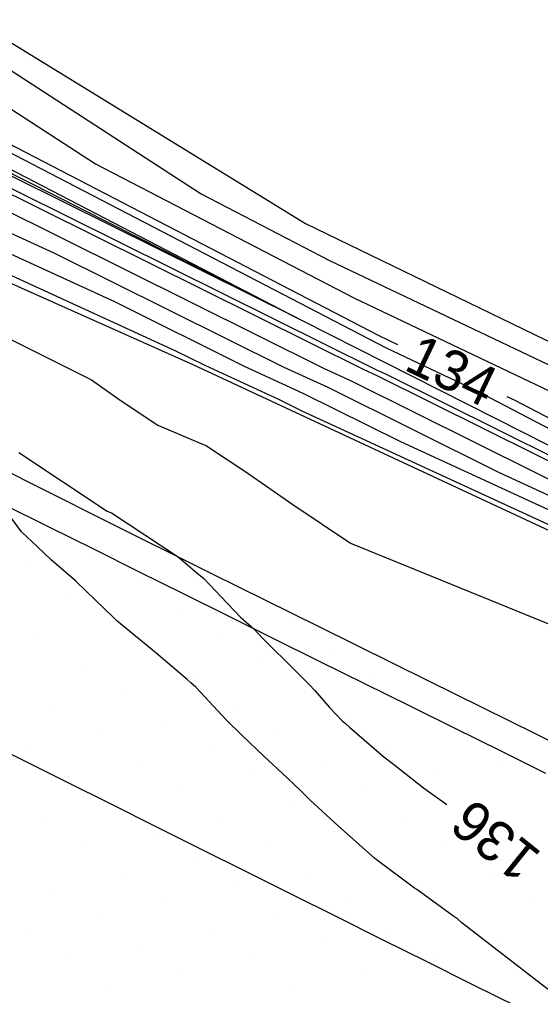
# Model space of a CAD drawing. Extents: x 2354170 to 2357230, y 866100 to 868290.
# Drawn here: x 2354625.31 to 2354651.14, y 867731.28 to 867779.62 of the extents above; entities that cross this region are included whole.
import ezdxf

# ---------------------------------------------------------------- set-up
doc = ezdxf.new("R2010")
doc.units = 0
for name, color, linetype in [('Default', 7, 'Continuous'), ('DTM Contours Major', 7, 'Continuous'), ('DTM Contours Minor', 7, 'Continuous'), ('Exist DTM Breakline', 7, 'Continuous'), ('Exist DTM Scan Elevation Point', 7, 'Continuous'), ('Exist Roads EOP', 7, 'Continuous'), ('PH Exist DTM Breakline', 7, 'Continuous')]:
    doc.layers.add(name, color=color, linetype=linetype)

msp = doc.modelspace()

# ---------------------------------------------------------------- linework, layer by layer
at = {"layer": 'Default'}
for points in [[(2354622.799, 867831.765), (2354618.697, 867818.627), (2354613.53, 867806.677), (2354612.885, 867804.55), (2354612.616, 867803.946), (2354610.348, 867795.904), (2354607.847, 867789.826), (2354606.03, 867789.573), (2354605.369, 867783.657), (2354604.522, 867782.376), (2354605.276, 867780.704), (2354605.967, 867780.083), (2354607.398, 867779.531), (2354608.044, 867779.868), (2354611.199, 867779.367), (2354613.896, 867780.54), (2354616.98, 867779.57), (2354619.362, 867776.858), (2354623.843, 867773.953), (2354643.09, 867763.98), (2354644.049, 867763.524)], [(2354675.708, 867745.909), (2354662.858, 867752.274), (2354658.795, 867754.145), (2354643.066, 867761.957), (2354642.367, 867762.278), (2354621.095, 867772.837), (2354615.173, 867775.55), (2354610.946, 867777.586), (2354607.524, 867778.395), (2354605.834, 867779.179), (2354604.896, 867779.494), (2354602.462, 867780.604), (2354598.961, 867783.012), (2354593.988, 867785.605), (2354586.144, 867790.017)], [(2354616.587, 867782.691), (2354620.922, 867777.755), (2354629.078, 867772.467), (2354641.886, 867765.83), (2354655.797, 867759.217), (2354664.478, 867754.69), (2354671.654, 867751.289), (2354684.866, 867744.745), (2354692.98, 867740.422), (2354697.896, 867737.987), (2354707.657, 867733.557)], [(2354672.405, 867745.423), (2354672.001, 867745.637), (2354664.237, 867749.482), (2354644.206, 867758.707), (2354639.378, 867761.104), (2354636.47, 867762.441), (2354630.038, 867765.634), (2354609.546, 867775.022), (2354608.067, 867775.734), (2354606.87, 867776.017), (2354606.279, 867776.291), (2354605.95, 867776.401), (2354597.233, 867780.379), (2354595.94, 867781.268)], [(2354620.07, 867781.399), (2354622.482, 867778.653), (2354634.313, 867770.98), (2354640.682, 867767.68), (2354661.733, 867757.672), (2354665.595, 867755.658), (2354676.841, 867750.328), (2354682.301, 867747.624), (2354695.017, 867740.848), (2354697.229, 867739.753), (2354712.525, 867732.811)], [(2354595.49, 867780.304), (2354606.302, 867775.371), (2354606.427, 867775.329), (2354606.652, 867775.224), (2354607.108, 867775.117), (2354607.671, 867774.845), (2354633.019, 867763.233), (2354634.504, 867762.495), (2354638.149, 867760.82), (2354639.342, 867760.228), (2354664.697, 867748.552), (2354667.381, 867747.223), (2354685.813, 867737.462), (2354685.958, 867737.391), (2354708.753, 867726.336)], [(2354711.284, 867727.126), (2354704.688, 867729.92), (2354691.464, 867736.333), (2354687.315, 867738.389), (2354676.622, 867744.051), (2354663.777, 867750.413), (2354649.069, 867757.186), (2354640.607, 867761.389), (2354638.436, 867762.387), (2354627.057, 867768.035), (2354611.422, 867775.198), (2354609.027, 867776.351), (2354607.088, 867776.81), (2354606.13, 867777.254), (2354605.599, 867777.432), (2354598.976, 867780.454)], [(2354712.118, 867727.704), (2354702.656, 867731.712), (2354694.217, 867735.805), (2354688.065, 867738.852), (2354681.242, 867742.465), (2354663.317, 867751.343), (2354653.932, 867755.666), (2354641.837, 867761.673), (2354640.401, 867762.332), (2354624.076, 867770.436), (2354613.298, 867775.374), (2354609.986, 867776.969), (2354607.306, 867777.603), (2354605.982, 867778.216), (2354605.248, 867778.463), (2354600.719, 867780.529)], [(2354594.529, 867779.225), (2354604.981, 867774.144), (2354605.852, 867773.648), (2354606.79, 867773.099), (2354607.849, 867772.452), (2354609.127, 867771.641), (2354628.883, 867761.77), (2354630.359, 867760.726), (2354632.163, 867759.531), (2354634.58, 867758.5), (2354636.533, 867757.218), (2354638.861, 867755.595), (2354641.722, 867753.679), (2354656.769, 867747.564)], [(2354612.11, 867778.105), (2354617.374, 867776.449), (2354617.802, 867775.961), (2354618.608, 867775.439), (2354639.119, 867764.811), (2354618.114, 867775.238), (2354617.049, 867775.726), (2354612.11, 867778.105)], [(2354649.468, 867760.948), (2354649.86, 867760.761), (2354663.36, 867753.723), (2354666.466, 867752.251), (2354687.432, 867741.866), (2354690.944, 867739.995), (2354698.563, 867736.221), (2354702.788, 867734.303), (2354709.87, 867729.587), (2354700.623, 867733.505), (2354696.971, 867735.276), (2354688.816, 867739.315), (2354685.863, 867740.879), (2354681.085, 867743.246)], [(2354625.279, 867758.173), (2354629.66, 867755.272), (2354629.867, 867755.184), (2354633.181, 867753.008), (2354634.111, 867752.215), (2354634.445, 867751.924), (2354635.288, 867751.042), (2354636.276, 867749.996), (2354636.93, 867749.436), (2354637.367, 867748.965), (2354637.784, 867748.546), (2354638.595, 867747.753), (2354639.671, 867746.686), (2354639.947, 867746.384), (2354640.682, 867745.549), (2354641.31, 867744.889), (2354641.466, 867744.755), (2354641.669, 867744.57), (2354643.371, 867743.104), (2354643.847, 867742.732), (2354645.343, 867741.554), (2354646.499, 867740.742)]]:
    msp.add_lwpolyline(points, dxfattribs=at)
at = {"layer": 'DTM Contours Major'}
msp.add_lwpolyline([(2354672.405, 867745.423), (2354672.001, 867745.637), (2354664.237, 867749.482), (2354644.206, 867758.707), (2354639.378, 867761.104), (2354636.47, 867762.441), (2354630.038, 867765.634), (2354609.546, 867775.022), (2354608.067, 867775.734), (2354606.87, 867776.017), (2354606.279, 867776.291), (2354605.95, 867776.401), (2354597.233, 867780.379), (2354595.94, 867781.268)], dxfattribs=at)
at = {"layer": 'DTM Contours Minor'}
for points in [[(2354681.95, 867743.051), (2354662.704, 867752.584), (2354660.416, 867753.638), (2354643.476, 867762.051), (2354643.023, 867762.26), (2354620.101, 867773.637), (2354615.798, 867775.608), (2354611.266, 867777.792), (2354607.597, 867778.66), (2354605.785, 867779.5), (2354604.779, 867779.837), (2354603.043, 867780.629), (2354599.297, 867783.206), (2354593.975, 867785.981)], [(2354605.855, 867779.977), (2354607.522, 867779.334), (2354607.905, 867779.534), (2354611.434, 867778.974), (2354613.224, 867779.753), (2354617.111, 867778.53), (2354618.842, 867776.559), (2354622.098, 867774.448), (2354643.491, 867763.364), (2354647.882, 867761.276), (2354662.987, 867753.4), (2354664.737, 867752.571), (2354688.287, 867740.906), (2354690.265, 867739.852), (2354698.785, 867735.632), (2354701.165, 867734.552), (2354705.155, 867731.896), (2354699.946, 867734.102), (2354697.889, 867735.1), (2354689.067, 867739.469), (2354687.403, 867740.35), (2354687.326, 867740.388)], [(2354651.658, 867731.463), (2354650.957, 867731.999), (2354649.415, 867733.195), (2354648.994, 867733.525), (2354647.236, 867734.878), (2354647.044, 867735.064), (2354646.849, 867735.193), (2354645.014, 867736.526), (2354644.895, 867736.599), (2354642.996, 867738.006), (2354642.914, 867738.077), (2354641.11, 867739.686), (2354639.717, 867740.956), (2354639.257, 867741.416), (2354638.574, 867742.05), (2354637.408, 867743.153), (2354636.338, 867744.171), (2354635.58, 867744.921), (2354634.049, 867746.552), (2354633.803, 867746.766), (2354633.627, 867746.932), (2354632.067, 867748.25), (2354631.9, 867748.385), (2354631.886, 867748.4), (2354630.135, 867749.829), (2354629.959, 867750.018), (2354628.604, 867751.322), (2354628.128, 867751.781), (2354628.096, 867751.821), (2354626.903, 867752.845), (2354626.191, 867753.514), (2354625.412, 867754.244), (2354624.476, 867755.536)]]:
    msp.add_lwpolyline(points, dxfattribs=at)
at = {"layer": 'Exist DTM Breakline'}
for points in [[(2354651.394, 867742.28), (2354649.154, 867743.389), (2354646.912, 867744.495), (2354644.67, 867745.602), (2354642.428, 867746.708), (2354640.188, 867747.819), (2354637.949, 867748.93), (2354635.71, 867750.042), (2354633.47, 867751.153), (2354631.231, 867752.266), (2354628.993, 867753.379), (2354626.754, 867754.491), (2354624.515, 867755.604)], [(2354623.13, 867744.111), (2354625.367, 867742.996), (2354627.604, 867741.879), (2354629.841, 867740.763), (2354632.077, 867739.646), (2354634.314, 867738.529), (2354636.551, 867737.413), (2354638.788, 867736.296), (2354641.025, 867735.181), (2354643.263, 867734.066), (2354645.501, 867732.952), (2354647.74, 867731.839), (2354649.979, 867730.728)]]:
    msp.add_lwpolyline(points, dxfattribs=at)
at = {"layer": 'Exist DTM Scan Elevation Point'}
for p, q in [((2354626.997, 867754.602), (2354626.997, 867754.602)), ((2354629.082, 867753.223), (2354629.082, 867753.223)), ((2354625.618, 867752.517), (2354625.618, 867752.517)), ((2354631.167, 867751.844), (2354631.167, 867751.844)), ((2354627.703, 867751.138), (2354627.703, 867751.138)), ((2354633.252, 867750.464), (2354633.252, 867750.464)), ((2354629.788, 867749.759), (2354629.788, 867749.759)), ((2354638.801, 867749.79), (2354638.801, 867749.79)), ((2354626.323, 867749.053), (2354626.323, 867749.053)), ((2354635.337, 867749.085), (2354635.337, 867749.085)), ((2354631.873, 867748.379), (2354631.873, 867748.379)), ((2354640.886, 867748.411), (2354640.886, 867748.411)), ((2354637.422, 867747.705), (2354637.422, 867747.705)), ((2354628.408, 867747.674), (2354628.408, 867747.674)), ((2354633.958, 867747), (2354633.958, 867747)), ((2354642.971, 867747.031), (2354642.971, 867747.031)), ((2354630.493, 867746.294), (2354630.493, 867746.294)), ((2354639.507, 867746.326), (2354639.507, 867746.326)), ((2354627.029, 867745.589), (2354627.029, 867745.589)), ((2354636.043, 867745.62), (2354636.043, 867745.62)), ((2354645.056, 867745.652), (2354645.056, 867745.652)), ((2354632.578, 867744.915), (2354632.578, 867744.915)), ((2354641.592, 867744.946), (2354641.592, 867744.946)), ((2354629.114, 867744.209), (2354629.114, 867744.209)), ((2354638.128, 867744.241), (2354638.128, 867744.241)), ((2354647.141, 867744.273), (2354647.141, 867744.273)), ((2354625.649, 867743.504), (2354625.649, 867743.504)), ((2354634.663, 867743.535), (2354634.663, 867743.535)), ((2354643.677, 867743.567), (2354643.677, 867743.567)), ((2354640.213, 867742.861), (2354640.213, 867742.861)), ((2354649.226, 867742.893), (2354649.226, 867742.893)), ((2354631.199, 867742.83), (2354631.199, 867742.83)), ((2354627.734, 867742.124), (2354627.734, 867742.124)), ((2354636.748, 867742.156), (2354636.748, 867742.156)), ((2354645.762, 867742.188), (2354645.762, 867742.188)), ((2354633.284, 867741.45), (2354633.284, 867741.45)), ((2354642.298, 867741.482), (2354642.298, 867741.482)), ((2354638.833, 867740.776), (2354638.833, 867740.776)), ((2354647.847, 867740.808), (2354647.847, 867740.808)), ((2354626.355, 867740.039), (2354626.355, 867740.039)), ((2354635.369, 867740.071), (2354635.369, 867740.071)), ((2354644.383, 867740.103), (2354644.383, 867740.103)), ((2354631.904, 867739.365), (2354631.904, 867739.365)), ((2354640.918, 867739.397), (2354640.918, 867739.397)), ((2354649.932, 867739.429), (2354649.932, 867739.429)), ((2354628.44, 867738.66), (2354628.44, 867738.66)), ((2354637.454, 867738.691), (2354637.454, 867738.691)), ((2354646.468, 867738.723), (2354646.468, 867738.723)), ((2354633.989, 867737.986), (2354633.989, 867737.986)), ((2354643.003, 867738.018), (2354643.003, 867738.018)), ((2354630.525, 867737.28), (2354630.525, 867737.28)), ((2354639.539, 867737.312), (2354639.539, 867737.312)), ((2354648.553, 867737.344), (2354648.553, 867737.344)), ((2354627.06, 867736.575), (2354627.06, 867736.575)), ((2354636.074, 867736.606), (2354636.074, 867736.606)), ((2354645.088, 867736.638), (2354645.088, 867736.638)), ((2354632.61, 867735.901), (2354632.61, 867735.901)), ((2354641.624, 867735.933), (2354641.624, 867735.933)), ((2354650.637, 867735.964), (2354650.637, 867735.964)), ((2354629.145, 867735.195), (2354629.145, 867735.195)), ((2354638.159, 867735.227), (2354638.159, 867735.227)), ((2354647.173, 867735.259), (2354647.173, 867735.259)), ((2354625.681, 867734.49), (2354625.681, 867734.49)), ((2354634.695, 867734.522), (2354634.695, 867734.522)), ((2354643.709, 867734.553), (2354643.709, 867734.553)), ((2354631.23, 867733.816), (2354631.23, 867733.816)), ((2354640.244, 867733.848), (2354640.244, 867733.848)), ((2354649.258, 867733.879), (2354649.258, 867733.879)), ((2354627.766, 867733.11), (2354627.766, 867733.11)), ((2354636.78, 867733.142), (2354636.78, 867733.142)), ((2354645.794, 867733.174), (2354645.794, 867733.174)), ((2354633.315, 867732.437), (2354633.315, 867732.437)), ((2354642.329, 867732.468), (2354642.329, 867732.468)), ((2354638.865, 867731.763), (2354638.865, 867731.763)), ((2354629.851, 867731.731), (2354629.851, 867731.731))]:
    msp.add_line(p, q, dxfattribs=at)
at = {"layer": 'Exist Roads EOP'}
msp.add_lwpolyline([(2354591.998, 867773.93), (2354597.339, 867771.195), (2354602.678, 867768.458), (2354608.018, 867765.721), (2354613.36, 867762.99), (2354618.707, 867760.268), (2354624.062, 867757.562), (2354629.427, 867754.875), (2354634.799, 867752.203), (2354640.177, 867749.542), (2354645.556, 867746.884), (2354650.934, 867744.223), (2354656.308, 867741.555), (2354661.677, 867738.877), (2354667.041, 867736.189), (2354672.401, 867733.493), (2354677.759, 867730.793), (2354683.116, 867728.09), (2354688.473, 867725.387), (2354693.83, 867722.685), (2354699.189, 867719.987), (2354704.552, 867717.296), (2354709.919, 867714.613)], dxfattribs=at)
at = {"layer": 'PH Exist DTM Breakline'}
for points in [[(2354561.75, 867801.899), (2354583.715, 867792.29), (2354593.925, 867787.428), (2354601.681, 867784.583), (2354604.488, 867780.692), (2354605.73, 867779.859), (2354607.703, 867779.046), (2354611.897, 867778.198), (2354617.46, 867775.764), (2354662.506, 867752.984), (2354699.072, 867734.873), (2354712.781, 867728.162), (2354720.393, 867725.953)], [(2354611.913, 867786.623), (2354616.477, 867783.563), (2354623.581, 867779.284), (2354639.492, 867769.51), (2354680.495, 867749.651), (2354696.683, 867741.198), (2354715.121, 867732.413), (2354724.214, 867730.273), (2354730.818, 867727.562), (2354735.564, 867723.357), (2354737.279, 867718.052), (2354734.652, 867716.68), (2354726.894, 867719.054), (2354709.364, 867725.798), (2354685.759, 867737.429), (2354664.94, 867748.06), (2354633.914, 867762.512), (2354594.172, 867780.247), (2354574.903, 867789.188), (2354558.407, 867796.945)]]:
    msp.add_lwpolyline(points, dxfattribs=at)

# ---------------------------------------------------------------- texts
at = {"layer": 'Default'}
for s, rotation, p in [('134', 334.5713, (2354644.302, 867762.297)), ('136', 141.1471, (2354651.263, 867738.301))]:
    msp.add_text(s, height=2, rotation=rotation, dxfattribs=at).set_placement(p)

doc.saveas('drawing.dxf')
